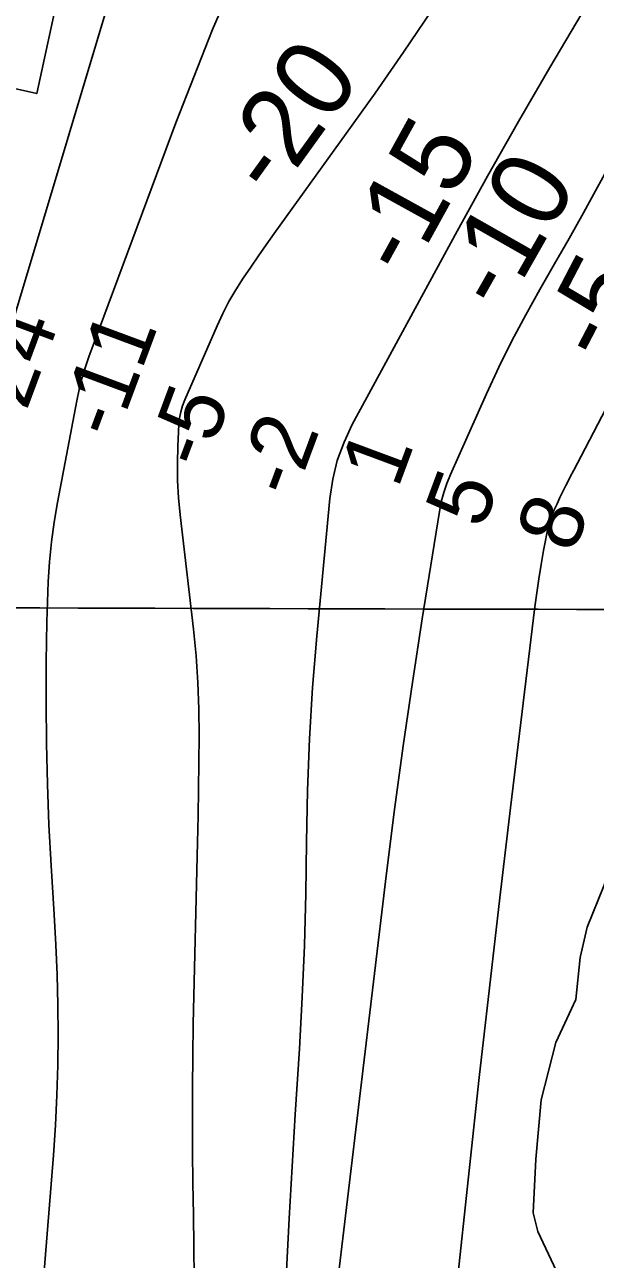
# Model space of a CAD drawing. Extents: x 3161665 to 3199565, y 885729 to 911164.
# Drawn here: x 3177449 to 3178057, y 902592 to 903907 of the extents above; entities that cross this region are included whole.
import ezdxf

# ---------------------------------------------------------------- set-up
doc = ezdxf.new("R2010")
doc.units = 0
for name, color, linetype in [('V-GRID-MAJR', 7, 'Continuous'), ('V-RIVR-EDGE', 7, 'Continuous'), ('V-RIVR-RANG', 7, 'Continuous'), ('V-RRAP-RVMT', 7, 'Continuous'), ('V-TOPO-DPTH', 7, 'Continuous'), ('V-TOPO-MINR', 7, 'Continuous'), ('V-TOPO-MINR-IDEN', 7, 'Continuous')]:
    doc.layers.add(name, color=color, linetype=linetype)

msp = doc.modelspace()

# ---------------------------------------------------------------- linework, layer by layer
at = {"layer": 'V-GRID-MAJR'}
msp.add_spline([(3165916.244, 903320.984), (3171139.73, 903304.649), (3176363.22, 903289.0750000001), (3181586.7120000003, 903274.26), (3186810.2060000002, 903260.204), (3192033.702, 903246.909), (3197257.2, 903234.373), (3197257.201, 903234.373)], degree=3, dxfattribs=at)
at = {"layer": 'V-RIVR-EDGE'}
msp.add_lwpolyline([(3178015.172212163, 902579.7545863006), (3177995.308608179, 902621.8980108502), (3177990.500976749, 902641.8777113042), (3177993.3407641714, 902699.0757739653), (3177998.8935670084, 902762.2035048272), (3178014.694710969, 902823.1472120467), (3178035.8551636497, 902868.9668901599), (3178040.283260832, 902913.7486013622), (3178047.9186697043, 902946.1099577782), (3178065.8384496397, 902990.8583079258), (3178074.5305076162, 903014.0426511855), (3178080.5148879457, 903033.4559954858), (3178096.7916459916, 903068.4943373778), (3178103.3290380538, 903093.3030203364), (3178107.2054579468, 903133.2290601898), (3178119.168880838, 903169.8970795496), (3178144.1176802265, 903220.0247550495), (3178155.5214191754, 903248.5990991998), (3178159.3978390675, 903288.5251390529), (3178178.459672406, 903358.6351838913), (3178197.422757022, 903388.8098477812), (3178209.3701666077, 903419.0018594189)], dxfattribs=at)
at = {"layer": 'V-RRAP-RVMT'}
msp.add_lwpolyline([(3177672.782000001, 904329.9599999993), (3177670.070000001, 904325.6539999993), (3177699.698000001, 904317.0479999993), (3177692.893000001, 904291.7469999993), (3177700.220000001, 904287.3669999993), (3177685.398000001, 904263.8809999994), (3177672.077000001, 904214.3549999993), (3177656.567000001, 904218.1989999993), (3177630.985000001, 904177.6629999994), (3177615.063000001, 904120.1849999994), (3177580.331000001, 904128.2419999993), (3177554.341000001, 904033.9859999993), (3177512.773000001, 904044.5579999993), (3177504.100000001, 904028.3079999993), (3177461.731000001, 903833.5329999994), (3177412.136000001, 903844.6659999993)], dxfattribs=at)
at = {"layer": 'V-TOPO-DPTH'}
for points in [[(3177429.470485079, 903568.2509907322), (3177629.5928936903, 904236.1187213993), (3177650.049002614, 904309.1917579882), (3177668.7170509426, 904382.6845578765), (3177684.7030083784, 904456.8070027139), (3177698.90090522, 904531.3492108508), (3177719.083072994, 904648.8957888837), (3177720.087569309, 904664.6660214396), (3177718.973175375, 904680.057046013), (3177714.680446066, 904694.8792586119), (3177708.2688265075, 904709.3222632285)], [(3177708.2688265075, 904709.3222632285), (3177714.680446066, 904694.8792586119), (3177718.973175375, 904680.057046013), (3177720.087569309, 904664.6660214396), (3177719.083072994, 904648.8957888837), (3177698.90090522, 904531.3492108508), (3177684.7030083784, 904456.8070027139), (3177668.7170509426, 904382.6845578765), (3177650.049002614, 904309.1917579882), (3177629.5928936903, 904236.1187213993), (3177429.470485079, 903568.2509907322)], [(3177461.211228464, 902474.1466086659), (3177479.4925448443, 902703.2664719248), (3177481.6515467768, 902735.2344021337), (3177483.290622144, 902767.2226256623), (3177484.149807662, 902799.24128917), (3177484.4890666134, 902831.280245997), (3177484.1449185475, 902863.3250483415), (3177483.4105046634, 902895.357333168), (3177482.0906920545, 902927.3708417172), (3177480.380613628, 902959.3718327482), (3177477.0980191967, 903011.8007943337), (3177474.8119217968, 903054.9940248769), (3177473.0819461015, 903098.2041475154), (3177472.1861529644, 903141.4396082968), (3177471.846481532, 903184.691961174), (3177471.925413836, 903228.5982107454), (3177472.10155708, 903249.9068989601), (3177472.4614022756, 903271.211295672), (3177473.0968003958, 903292.5092551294), (3177473.915900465, 903313.8029230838), (3177475.328698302, 903335.039997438), (3177477.3467263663, 903356.2062104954), (3177480.272599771, 903377.2661316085), (3177483.803703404, 903398.2551914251), (3177504.4040949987, 903506.4283562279), (3177506.9693985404, 903518.2743351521), (3177509.9241441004, 903530.011834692), (3177513.46305269, 903541.5866151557), (3177517.3914032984, 903553.0529162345), (3177609.8429133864, 903802.3371445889), (3177649.053826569, 903901.5169489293), (3177691.024176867, 903999.4437465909)], [(3177691.024176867, 903999.4437465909), (3177649.053826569, 903901.5169489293), (3177609.8429133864, 903802.3371445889), (3177517.3914032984, 903553.0529162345), (3177513.46305269, 903541.5866151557), (3177509.9241441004, 903530.011834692), (3177506.9693985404, 903518.2743351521), (3177504.4040949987, 903506.4283562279), (3177483.803703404, 903398.2551914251), (3177480.272599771, 903377.2661316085), (3177477.3467263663, 903356.2062104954), (3177475.328698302, 903335.039997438), (3177473.915900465, 903313.8029230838), (3177473.0968003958, 903292.5092551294), (3177472.4614022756, 903271.211295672), (3177472.10155708, 903249.9068989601), (3177471.925413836, 903228.5982107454), (3177471.846481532, 903184.691961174), (3177472.1861529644, 903141.4396082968), (3177473.0819461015, 903098.2041475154), (3177474.8119217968, 903054.9940248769), (3177477.0980191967, 903011.8007943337), (3177480.380613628, 902959.3718327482), (3177482.0906920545, 902927.3708417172), (3177483.4105046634, 902895.357333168), (3177484.1449185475, 902863.3250483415), (3177484.4890666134, 902831.280245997), (3177484.149807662, 902799.24128917), (3177483.290622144, 902767.2226256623), (3177481.6515467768, 902735.2344021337), (3177479.4925448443, 902703.2664719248), (3177461.211228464, 902474.1466086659)], [(3177882.1824266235, 903921.4992252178), (3177852.425351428, 903877.5763872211), (3177822.077822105, 903834.0594171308), (3177791.3366566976, 903790.8130256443), (3177714.608323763, 903684.4014024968), (3177706.1921025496, 903672.6044511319), (3177697.8557669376, 903660.7519125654), (3177689.639259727, 903648.8159931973), (3177681.5026381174, 903636.8244866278), (3177673.7690089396, 903624.6032163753), (3177666.4897429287, 903612.1328699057), (3177659.892021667, 903599.2889091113), (3177653.7486635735, 903586.1958721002), (3177619.3013979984, 903507.320973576), (3177616.946501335, 903501.0091973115), (3177615.0642417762, 903494.5864333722), (3177613.8909378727, 903487.9971879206), (3177613.1902710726, 903481.2969547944), (3177612.0442912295, 903458.17807928), (3177611.591055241, 903439.8479441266), (3177611.7425303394, 903421.5378063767), (3177612.801072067, 903403.2576647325), (3177614.464324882, 903384.9975204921), (3177628.6088593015, 903263.2312684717), (3177631.3674673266, 903234.9492538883), (3177633.4304401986, 903206.6294187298), (3177634.449960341, 903178.2528527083), (3177634.7738453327, 903149.8384661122), (3177634.5036807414, 903121.3967064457), (3177634.1392743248, 903092.9563885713), (3177633.6335051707, 903064.5182333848), (3177633.033494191, 903036.0815199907), (3177628.4805639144, 902843.0501402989), (3177627.8640613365, 902809.1743256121), (3177627.490805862, 902775.2971408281), (3177627.482421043, 902741.417900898), (3177627.717283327, 902707.5372908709), (3177628.1392115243, 902673.6557114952), (3177628.567248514, 902639.7742101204), (3177629.004448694, 902605.8928257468), (3177629.4477576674, 902572.0115193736)], [(3177882.1824266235, 903921.4992252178), (3177852.425351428, 903877.5763872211), (3177822.077822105, 903834.0594171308), (3177791.3366566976, 903790.8130256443), (3177714.608323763, 903684.4014024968), (3177706.1921025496, 903672.6044511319), (3177697.8557669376, 903660.7519125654), (3177689.639259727, 903648.8159931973), (3177681.5026381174, 903636.8244866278), (3177673.7690089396, 903624.6032163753), (3177666.4897429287, 903612.1328699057), (3177659.892021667, 903599.2889091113), (3177653.7486635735, 903586.1958721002), (3177619.3013979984, 903507.320973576), (3177616.946501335, 903501.0091973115), (3177615.0642417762, 903494.5864333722), (3177613.8909378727, 903487.9971879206), (3177613.1902710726, 903481.2969547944), (3177612.0442912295, 903458.17807928), (3177611.591055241, 903439.8479441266), (3177611.7425303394, 903421.5378063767), (3177612.801072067, 903403.2576647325), (3177614.464324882, 903384.9975204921), (3177628.6088593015, 903263.2312684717), (3177631.3674673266, 903234.9492538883), (3177633.4304401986, 903206.6294187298), (3177634.449960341, 903178.2528527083), (3177634.7738453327, 903149.8384661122), (3177634.5036807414, 903121.3967064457), (3177634.1392743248, 903092.9563885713), (3177633.6335051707, 903064.5182333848), (3177633.033494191, 903036.0815199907), (3177628.4805639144, 902843.0501402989), (3177627.8640613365, 902809.1743256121), (3177627.490805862, 902775.2971408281), (3177627.482421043, 902741.417900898), (3177627.717283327, 902707.5372908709), (3177628.1392115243, 902673.6557114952), (3177628.567248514, 902639.7742101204), (3177629.004448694, 902605.8928257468), (3177629.4477576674, 902572.0115193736)], [(3177764.884149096, 902424.9708619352), (3177834.3450595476, 903003.5996449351), (3177842.8861805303, 903071.3635875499), (3177851.9601225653, 903139.0528966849), (3177861.8332961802, 903206.6302556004), (3177872.2392908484, 903274.1329810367), (3177890.5705812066, 903388.5523241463), (3177892.6040174, 903398.6720514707), (3177895.1544585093, 903408.6375568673), (3177898.480406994, 903418.3717293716), (3177902.323360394, 903427.9516799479), (3177940.8083675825, 903513.9156841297), (3177954.009450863, 903542.2096596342), (3177967.7887672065, 903570.2077550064), (3177982.435433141, 903597.7620301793), (3177997.660332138, 903625.0204252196), (3178013.222817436, 903652.1111014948), (3178028.6558939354, 903679.2746925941), (3178043.894857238, 903706.54765593), (3178059.0044117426, 903733.8935340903), (3178117.31998667, 903840.3302684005), (3178161.330486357, 903921.0353824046)], [(3178161.330486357, 903921.0353824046), (3178117.31998667, 903840.3302684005), (3178059.0044117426, 903733.8935340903), (3178043.894857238, 903706.54765593), (3178028.6558939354, 903679.2746925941), (3178013.222817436, 903652.1111014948), (3177997.660332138, 903625.0204252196), (3177982.435433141, 903597.7620301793), (3177967.7887672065, 903570.2077550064), (3177954.009450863, 903542.2096596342), (3177940.8083675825, 903513.9156841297), (3177902.323360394, 903427.9516799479), (3177898.480406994, 903418.3717293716), (3177895.1544585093, 903408.6375568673), (3177892.6040174, 903398.6720514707), (3177890.5705812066, 903388.5523241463), (3177872.2392908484, 903274.1329810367), (3177861.8332961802, 903206.6302556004), (3177851.9601225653, 903139.0528966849), (3177842.8861805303, 903071.3635875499), (3177834.3450595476, 903003.5996449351), (3177764.884149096, 902424.9708619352)]]:
    msp.add_lwpolyline(points, dxfattribs=at)
at = {"layer": 'V-TOPO-MINR'}
for points in [[(3177429.470485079, 903568.2509907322), (3177629.5928936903, 904236.1187213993), (3177650.049002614, 904309.1917579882), (3177668.7170509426, 904382.6845578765), (3177684.7030083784, 904456.8070027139), (3177698.90090522, 904531.3492108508), (3177719.083072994, 904648.8957888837), (3177720.087569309, 904664.6660214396), (3177718.973175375, 904680.057046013), (3177714.680446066, 904694.8792586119), (3177708.2688265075, 904709.3222632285)], [(3177691.024176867, 903999.4437465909), (3177649.053826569, 903901.5169489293), (3177609.8429133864, 903802.3371445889), (3177517.3914032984, 903553.0529162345), (3177513.46305269, 903541.5866151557), (3177509.9241441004, 903530.011834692), (3177506.9693985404, 903518.2743351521), (3177504.4040949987, 903506.4283562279), (3177483.803703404, 903398.2551914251), (3177480.272599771, 903377.2661316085), (3177477.3467263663, 903356.2062104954), (3177475.328698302, 903335.039997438), (3177473.915900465, 903313.8029230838), (3177473.0968003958, 903292.5092551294), (3177472.4614022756, 903271.211295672), (3177472.10155708, 903249.9068989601), (3177471.925413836, 903228.5982107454), (3177471.846481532, 903184.691961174), (3177472.1861529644, 903141.4396082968), (3177473.0819461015, 903098.2041475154), (3177474.8119217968, 903054.9940248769), (3177477.0980191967, 903011.8007943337), (3177480.380613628, 902959.3718327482), (3177482.0906920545, 902927.3708417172), (3177483.4105046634, 902895.357333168), (3177484.1449185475, 902863.3250483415), (3177484.4890666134, 902831.280245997), (3177484.149807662, 902799.24128917), (3177483.290622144, 902767.2226256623), (3177481.6515467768, 902735.2344021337), (3177479.4925448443, 902703.2664719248), (3177461.211228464, 902474.1466086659)], [(3177629.4477576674, 902572.0115193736), (3177629.004448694, 902605.8928257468), (3177628.567248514, 902639.7742101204), (3177628.1392115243, 902673.6557114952), (3177627.717283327, 902707.5372908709), (3177627.482421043, 902741.417900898), (3177627.490805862, 902775.2971408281), (3177627.8640613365, 902809.1743256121), (3177628.4805639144, 902843.0501402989), (3177633.033494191, 903036.0815199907), (3177633.6335051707, 903064.5182333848), (3177634.1392743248, 903092.9563885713), (3177634.5036807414, 903121.3967064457), (3177634.7738453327, 903149.8384661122), (3177634.449960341, 903178.2528527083), (3177633.4304401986, 903206.6294187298), (3177631.3674673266, 903234.9492538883), (3177628.6088593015, 903263.2312684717), (3177614.464324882, 903384.9975204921), (3177612.801072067, 903403.2576647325), (3177611.7425303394, 903421.5378063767), (3177611.591055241, 903439.8479441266), (3177612.0442912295, 903458.17807928), (3177613.1902710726, 903481.2969547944), (3177613.8909378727, 903487.9971879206), (3177615.0642417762, 903494.5864333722), (3177616.946501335, 903501.0091973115), (3177619.3013979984, 903507.320973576), (3177653.7486635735, 903586.1958721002), (3177659.892021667, 903599.2889091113), (3177666.4897429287, 903612.1328699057), (3177673.7690089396, 903624.6032163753), (3177681.5026381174, 903636.8244866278), (3177689.639259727, 903648.8159931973), (3177697.8557669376, 903660.7519125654), (3177706.1921025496, 903672.6044511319), (3177714.608323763, 903684.4014024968), (3177791.3366566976, 903790.8130256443), (3177822.077822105, 903834.0594171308), (3177852.425351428, 903877.5763872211), (3177882.1824266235, 903921.4992252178)], [(3177727.696323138, 902580.3214295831), (3177730.636056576, 902635.7902033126), (3177733.80245388, 902691.2464997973), (3177737.1199604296, 902746.6944781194), (3177741.4502925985, 902816.6717861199), (3177744.392515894, 902871.5840695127), (3177746.7286008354, 902926.5171075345), (3177748.1554782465, 902981.4812775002), (3177748.976217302, 903036.466202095), (3177750.0621950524, 903091.4304384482), (3177752.1068227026, 903146.3463994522), (3177755.589425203, 903201.1899474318), (3177760.0306776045, 903255.9852200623), (3177773.8279394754, 903402.3654396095), (3177777.0365827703, 903422.9084714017), (3177781.8393575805, 903442.9659476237), (3177789.0333296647, 903462.2950904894), (3177797.8214332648, 903481.1386777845), (3177909.6038008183, 903687.0523602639), (3177941.855005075, 903745.5119985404), (3177974.6306373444, 903803.6713870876), (3178008.192911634, 903861.3804010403), (3178042.2796139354, 903918.7891652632)], [(3177764.884149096, 902424.9708619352), (3177834.3450595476, 903003.5996449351), (3177842.8861805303, 903071.3635875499), (3177851.9601225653, 903139.0528966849), (3177861.8332961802, 903206.6302556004), (3177872.2392908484, 903274.1329810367), (3177890.5705812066, 903388.5523241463), (3177892.6040174, 903398.6720514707), (3177895.1544585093, 903408.6375568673), (3177898.480406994, 903418.3717293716), (3177902.323360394, 903427.9516799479), (3177940.8083675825, 903513.9156841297), (3177954.009450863, 903542.2096596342), (3177967.7887672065, 903570.2077550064), (3177982.435433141, 903597.7620301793), (3177997.660332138, 903625.0204252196), (3178013.222817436, 903652.1111014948), (3178028.6558939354, 903679.2746925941), (3178043.894857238, 903706.54765593), (3178059.0044117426, 903733.8935340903), (3178117.31998667, 903840.3302684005), (3178161.330486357, 903921.0353824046)], [(3177907.9997180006, 902554.5854177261), (3177922.5649246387, 902690.0534002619), (3177933.0557096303, 902785.8200287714), (3177943.8022450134, 902881.557430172), (3177954.932405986, 902977.2509909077), (3177966.3183173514, 903072.9153245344), (3177992.221221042, 903286.8964695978), (3177994.202491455, 903301.9802642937), (3177996.3868659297, 903317.0324794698), (3177998.8758964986, 903332.0373253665), (3178001.5680311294, 903347.0105917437), (3178006.715242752, 903374.0612627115), (3178007.87217939, 903378.2290569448), (3178008.3968603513, 903379.5759248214), (3178012.916668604, 903390.1503643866), (3178015.8176348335, 903396.7371134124), (3178018.813502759, 903403.2791411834), (3178021.95172323, 903409.7540870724), (3178025.1848453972, 903416.1843117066), (3178026.1447625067, 903418.0425288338), (3178029.933084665, 903425.3662155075), (3178033.7267219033, 903432.6871442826), (3178037.528331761, 903440.0039362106), (3178041.335256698, 903447.3179702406), (3178169.540880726, 903693.3050975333)]]:
    msp.add_lwpolyline(points, dxfattribs=at)

# ---------------------------------------------------------------- texts
at = {"layer": 'V-RIVR-RANG'}
for s, p in [('-24', (3177440.3040598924, 903466.8356100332)), ('-11', (3177545.689600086, 903463.3235230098)), ('-5', (3177640.3969973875, 903431.1388103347)), ('-2', (3177735.603370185, 903400.7298542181)), ('1', (3177846.2404060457, 903411.8639794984)), ('5', (3177936.54624461, 903368.3627428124)), ('8', (3178033.2636790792, 903342.4533999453))]:
    msp.add_text(s, height=66.99999999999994, rotation=69.60305555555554, dxfattribs=at).set_placement(p)
at = {"layer": 'V-TOPO-MINR-IDEN'}
for s, height, rotation, p in [('-20', 83, 54.20642923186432, (3177714.8769526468, 903720.2521257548)), ('-15', 83, 61.115213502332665, (3177857.2047479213, 903635.028264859)), ('-10', 83, 60.39679631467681, (3177958.906858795, 903598.5150276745)), ('-5', 82.99999999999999, 62.4719993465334, (3178068.2776298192, 903543.9078201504))]:
    msp.add_text(s, height=height, rotation=rotation, dxfattribs=at).set_placement(p)

doc.saveas('drawing.dxf')
